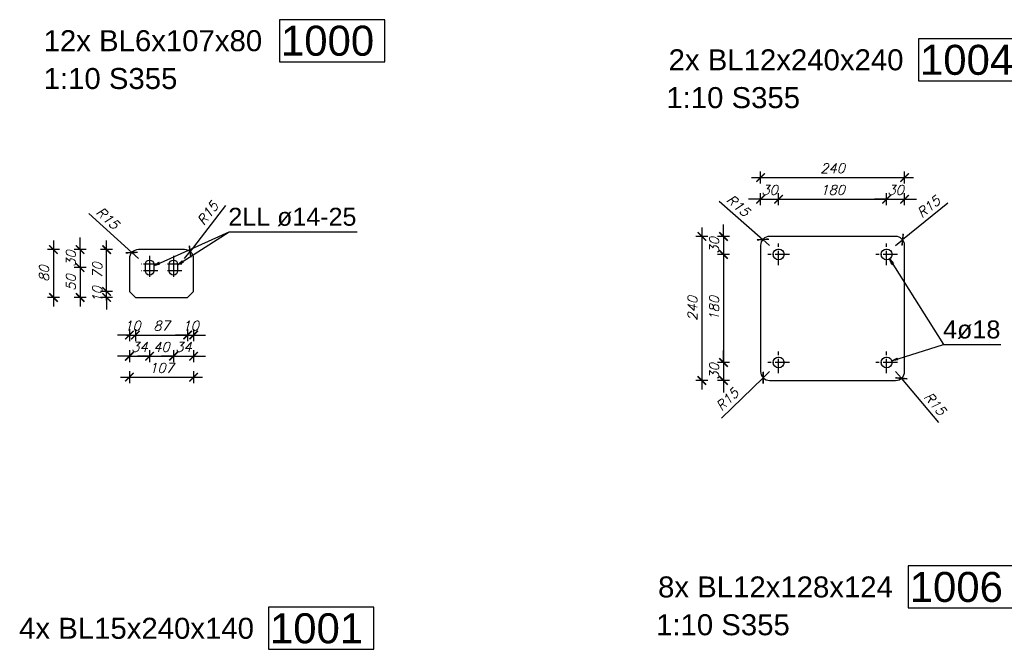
# Model space of a CAD drawing. Header units: millimetres. Extents: x 1814 to 94182, y 11562 to 49454.
# Tile 396 of 656: x 19562 to 19972, y 28459 to 28722. Entities that reach past the tile are written whole.
import ezdxf

# ---------------------------------------------------------------- set-up
doc = ezdxf.new("R2010")
doc.units = ezdxf.units.MM
doc.linetypes.add('ACAD_ISO04W100', pattern=[30, 24, -3, 0, -3])
doc.layers.add('wymiar', color=135, linetype='Continuous', lineweight=9)
doc.styles.add('ARIAL', font='arial.ttf')
doc.styles.add('WYMIARY', font='simplex.shx', dxfattribs={"oblique": 15})
doc.dimstyles.new('1--10', dxfattribs={"dimscale": 25, "dimtxt": 0.16, "dimasz": 0.2, "dimexe": 0.1, "dimexo": 0.1, "dimgap": 0.075, "dimtad": 1, "dimdec": 0, "dimlfac": 4, "dimrnd": 0.01, "dimzin": 9, "dimtxsty": 'WYMIARY', "dimblk": 'ARCHTICK', "dimcen": 0.2, "dimdle": 0.15, "dimadec": 1, "dimazin": 1, "dimtfac": 1, "dimtdec": 0, "dimtix": 1, "dimtmove": 2, "dimatfit": 3, "dimldrblk": 'ARCHTICK', "dimfxl": 0, "dimarcsym": 0})

# ---------------------------------------------------------------- blocks, each defined once
blk = doc.blocks.new('_ARCHTICK')
at = {"color": 0, "linetype": 'ByBlock', "lineweight": -2}
blk.add_solid([(0.398, 0.309), (0.309, 0.398), (-0.309, -0.398), (-0.398, -0.309)], dxfattribs=at)
blk = doc.blocks.new('*D937')
at = {"layer": 'Defpoints', "color": 0}
for p in [(19608.78, 28624.58), (19611.54, 28622.06)]:
    blk.add_point(p, dxfattribs=at)
at = {"layer": 'wymiar', "color": 0, "lineweight": -2}
for p in [(19590.91, 28640.84), (19611.54, 28622.06)]:
    blk.add_line(p, (19608.78, 28624.58), dxfattribs=at)
at = {"layer": 'wymiar', "color": 0, "lineweight": -2, "xscale": 5, "yscale": 5, "zscale": 5, "rotation": 317.6909857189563}
blk.add_blockref('_ARCHTICK', (19608.78, 28624.58), dxfattribs=at)
at = {"layer": 'wymiar', "color": 0, "insert": (19598.76, 28638.94), "char_height": 4, "attachment_point": 5, "rotation": 317.691, "style": 'WYMIARY'}
blk.add_mtext('R15', dxfattribs=at)
blk = doc.blocks.new('*D938')
at = {"layer": 'Defpoints', "color": 0}
for p in [(19630.82, 28622.06), (19633.09, 28625.03)]:
    blk.add_point(p, dxfattribs=at)
at = {"layer": 'wymiar', "color": 0, "lineweight": -2}
for p in [(19647.81, 28644.18), (19630.82, 28622.06)]:
    blk.add_line(p, (19633.09, 28625.03), dxfattribs=at)
at = {"layer": 'wymiar', "color": 0, "lineweight": -2, "xscale": 5, "yscale": 5, "zscale": 5, "rotation": 232.4561404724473}
blk.add_blockref('_ARCHTICK', (19633.09, 28625.03), dxfattribs=at)
at = {"layer": 'wymiar', "color": 0, "insert": (19640.43, 28640.93), "char_height": 4, "attachment_point": 5, "rotation": 52.4561, "style": 'WYMIARY'}
blk.add_mtext('R15', dxfattribs=at)
blk = doc.blocks.new('*D939')
at = {"layer": 'Defpoints', "color": 0}
for p in [(19607.8, 28615.22), (19610.29, 28605.88), (19610.29, 28590.22)]:
    blk.add_point(p, dxfattribs=at)
at = {"layer": 'wymiar', "color": 0, "lineweight": -2}
for p, q in [((19607.8, 28590.22), (19602.8, 28590.22)), ((19607.8, 28592.72), (19607.8, 28587.72)), ((19607.8, 28590.22), (19610.29, 28590.22)), ((19610.29, 28592.72), (19610.29, 28587.72)), ((19610.29, 28590.22), (19615.29, 28590.22))]:
    blk.add_line(p, q, dxfattribs=at)
at = {"layer": 'wymiar', "color": 0, "lineweight": -2, "xscale": 5, "yscale": 5, "zscale": 5}
blk.add_blockref('_ARCHTICK', (19607.8, 28590.22), dxfattribs=at)
at = {"layer": 'wymiar', "color": 0, "lineweight": -2, "xscale": 5, "yscale": 5, "zscale": 5, "rotation": 180}
blk.add_blockref('_ARCHTICK', (19610.29, 28590.22), dxfattribs=at)
at = {"layer": 'wymiar', "color": 0, "insert": (19609.05, 28594.09), "char_height": 4, "attachment_point": 5, "style": 'WYMIARY'}
blk.add_mtext('10', dxfattribs=at)
blk = doc.blocks.new('*D940')
at = {"layer": 'Defpoints', "color": 0}
for p in [(19610.29, 28605.88), (19632.06, 28605.88), (19632.06, 28590.22)]:
    blk.add_point(p, dxfattribs=at)
at = {"layer": 'wymiar', "color": 0, "lineweight": -2}
for p, q in [((19606.54, 28590.22), (19635.81, 28590.22)), ((19610.29, 28592.72), (19610.29, 28587.72)), ((19632.06, 28592.72), (19632.06, 28587.72))]:
    blk.add_line(p, q, dxfattribs=at)
at = {"layer": 'wymiar', "color": 0, "lineweight": -2, "xscale": 5, "yscale": 5, "zscale": 5, "rotation": 180}
blk.add_blockref('_ARCHTICK', (19610.29, 28590.22), dxfattribs=at)
at = {"layer": 'wymiar', "color": 0, "lineweight": -2, "xscale": 5, "yscale": 5, "zscale": 5}
blk.add_blockref('_ARCHTICK', (19632.06, 28590.22), dxfattribs=at)
at = {"layer": 'wymiar', "color": 0, "insert": (19621.18, 28594.09), "char_height": 4, "attachment_point": 5, "style": 'WYMIARY'}
blk.add_mtext('87', dxfattribs=at)
blk = doc.blocks.new('*D941')
at = {"layer": 'Defpoints', "color": 0}
for p in [(19632.06, 28605.88), (19634.55, 28608.37), (19634.55, 28590.22)]:
    blk.add_point(p, dxfattribs=at)
at = {"layer": 'wymiar', "color": 0, "lineweight": -2}
for p, q in [((19632.06, 28590.22), (19627.06, 28590.22)), ((19632.06, 28592.72), (19632.06, 28587.72)), ((19632.06, 28590.22), (19634.55, 28590.22)), ((19634.55, 28592.72), (19634.55, 28587.72)), ((19634.55, 28590.22), (19639.55, 28590.22))]:
    blk.add_line(p, q, dxfattribs=at)
at = {"layer": 'wymiar', "color": 0, "lineweight": -2, "xscale": 5, "yscale": 5, "zscale": 5}
blk.add_blockref('_ARCHTICK', (19632.06, 28590.22), dxfattribs=at)
at = {"layer": 'wymiar', "color": 0, "lineweight": -2, "xscale": 5, "yscale": 5, "zscale": 5, "rotation": 180}
blk.add_blockref('_ARCHTICK', (19634.55, 28590.22), dxfattribs=at)
at = {"layer": 'wymiar', "color": 0, "insert": (19633.31, 28594.09), "char_height": 4, "attachment_point": 5, "style": 'WYMIARY'}
blk.add_mtext('10', dxfattribs=at)
blk = doc.blocks.new('*D942')
at = {"layer": 'Defpoints', "color": 0}
for p in [(19616.2, 28616.96), (19607.8, 28608.37), (19616.2, 28581.39)]:
    blk.add_point(p, dxfattribs=at)
at = {"layer": 'wymiar', "color": 0, "lineweight": -2}
for p, q in [((19607.8, 28581.39), (19602.8, 28581.39)), ((19607.8, 28583.89), (19607.8, 28578.89)), ((19607.8, 28581.39), (19616.2, 28581.39)), ((19616.2, 28583.89), (19616.2, 28578.89)), ((19616.2, 28581.39), (19621.2, 28581.39))]:
    blk.add_line(p, q, dxfattribs=at)
at = {"layer": 'wymiar', "color": 0, "lineweight": -2, "xscale": 5, "yscale": 5, "zscale": 5}
blk.add_blockref('_ARCHTICK', (19607.8, 28581.39), dxfattribs=at)
at = {"layer": 'wymiar', "color": 0, "lineweight": -2, "xscale": 5, "yscale": 5, "zscale": 5, "rotation": 180}
blk.add_blockref('_ARCHTICK', (19616.2, 28581.39), dxfattribs=at)
at = {"layer": 'wymiar', "color": 0, "insert": (19612, 28585.26), "char_height": 4, "attachment_point": 5, "style": 'WYMIARY'}
blk.add_mtext('34', dxfattribs=at)
blk = doc.blocks.new('*D943')
at = {"layer": 'Defpoints', "color": 0}
for p in [(19616.2, 28616.96), (19626.16, 28616.96), (19626.16, 28581.39)]:
    blk.add_point(p, dxfattribs=at)
at = {"layer": 'wymiar', "color": 0, "lineweight": -2}
for p, q in [((19616.2, 28581.39), (19611.2, 28581.39)), ((19616.2, 28583.89), (19616.2, 28578.89)), ((19616.2, 28581.39), (19626.16, 28581.39)), ((19626.16, 28583.89), (19626.16, 28578.89)), ((19626.16, 28581.39), (19631.16, 28581.39))]:
    blk.add_line(p, q, dxfattribs=at)
at = {"layer": 'wymiar', "color": 0, "lineweight": -2, "xscale": 5, "yscale": 5, "zscale": 5}
blk.add_blockref('_ARCHTICK', (19616.2, 28581.39), dxfattribs=at)
at = {"layer": 'wymiar', "color": 0, "lineweight": -2, "xscale": 5, "yscale": 5, "zscale": 5, "rotation": 180}
blk.add_blockref('_ARCHTICK', (19626.16, 28581.39), dxfattribs=at)
at = {"layer": 'wymiar', "color": 0, "insert": (19621.18, 28585.26), "char_height": 4, "attachment_point": 5, "style": 'WYMIARY'}
blk.add_mtext('40', dxfattribs=at)
blk = doc.blocks.new('*D936')
at = {"layer": 'Defpoints', "color": 0}
for p in [(19626.16, 28616.96), (19634.55, 28613.47), (19634.55, 28581.39)]:
    blk.add_point(p, dxfattribs=at)
at = {"layer": 'wymiar', "color": 0, "lineweight": -2}
for p, q in [((19626.16, 28581.39), (19621.16, 28581.39)), ((19626.16, 28583.89), (19626.16, 28578.89)), ((19626.16, 28581.39), (19634.55, 28581.39)), ((19634.55, 28583.89), (19634.55, 28578.89)), ((19634.55, 28581.39), (19639.55, 28581.39))]:
    blk.add_line(p, q, dxfattribs=at)
at = {"layer": 'wymiar', "color": 0, "lineweight": -2, "xscale": 5, "yscale": 5, "zscale": 5}
blk.add_blockref('_ARCHTICK', (19626.16, 28581.39), dxfattribs=at)
at = {"layer": 'wymiar', "color": 0, "lineweight": -2, "xscale": 5, "yscale": 5, "zscale": 5, "rotation": 180}
blk.add_blockref('_ARCHTICK', (19634.55, 28581.39), dxfattribs=at)
at = {"layer": 'wymiar', "color": 0, "insert": (19630.36, 28585.26), "char_height": 4, "attachment_point": 5, "style": 'WYMIARY'}
blk.add_mtext('34', dxfattribs=at)
blk = doc.blocks.new('*D949')
at = {"layer": 'Defpoints', "color": 0}
for p in [(19607.8, 28615.22), (19634.55, 28615.22), (19634.55, 28572.67)]:
    blk.add_point(p, dxfattribs=at)
at = {"layer": 'wymiar', "color": 0, "lineweight": -2}
for p, q in [((19604.05, 28572.67), (19638.3, 28572.67)), ((19607.8, 28575.17), (19607.8, 28570.17)), ((19634.55, 28575.17), (19634.55, 28570.17))]:
    blk.add_line(p, q, dxfattribs=at)
at = {"layer": 'wymiar', "color": 0, "lineweight": -2, "xscale": 5, "yscale": 5, "zscale": 5, "rotation": 180}
blk.add_blockref('_ARCHTICK', (19607.8, 28572.67), dxfattribs=at)
at = {"layer": 'wymiar', "color": 0, "lineweight": -2, "xscale": 5, "yscale": 5, "zscale": 5}
blk.add_blockref('_ARCHTICK', (19634.55, 28572.67), dxfattribs=at)
at = {"layer": 'wymiar', "color": 0, "insert": (19621.18, 28576.55), "char_height": 4, "attachment_point": 5, "style": 'WYMIARY'}
blk.add_mtext('107', dxfattribs=at)
blk = doc.blocks.new('*D944')
at = {"layer": 'Defpoints', "color": 0}
for p in [(19621.18, 28625.8), (19576.15, 28605.88), (19621.18, 28605.88)]:
    blk.add_point(p, dxfattribs=at)
at = {"layer": 'wymiar', "color": 0, "lineweight": -2}
for p, q in [((19576.15, 28629.55), (19576.15, 28602.13)), ((19578.65, 28625.8), (19573.65, 28625.8)), ((19578.65, 28605.88), (19573.65, 28605.88))]:
    blk.add_line(p, q, dxfattribs=at)
at = {"layer": 'wymiar', "color": 0, "lineweight": -2, "xscale": 5, "yscale": 5, "zscale": 5}
for p, rotation in [((19576.15, 28625.8), 90), ((19576.15, 28605.88), 270)]:
    blk.add_blockref('_ARCHTICK', p, dxfattribs=dict(at, rotation=rotation))
at = {"layer": 'wymiar', "color": 0, "insert": (19572.27, 28615.84), "char_height": 4, "attachment_point": 5, "rotation": 90, "style": 'WYMIARY'}
blk.add_mtext('80', dxfattribs=at)
blk = doc.blocks.new('*D945')
at = {"layer": 'Defpoints', "color": 0}
for p in [(19598.33, 28608.37), (19607.8, 28608.37), (19610.29, 28605.88)]:
    blk.add_point(p, dxfattribs=at)
at = {"layer": 'wymiar', "color": 0, "lineweight": -2}
for p, q in [((19598.33, 28608.37), (19598.33, 28613.37)), ((19600.83, 28608.37), (19595.83, 28608.37)), ((19600.83, 28605.88), (19595.83, 28605.88)), ((19598.33, 28605.88), (19598.33, 28608.37)), ((19598.33, 28605.88), (19598.33, 28600.88))]:
    blk.add_line(p, q, dxfattribs=at)
at = {"layer": 'wymiar', "color": 0, "lineweight": -2, "xscale": 5, "yscale": 5, "zscale": 5}
for p, rotation in [((19598.33, 28608.37), 270), ((19598.33, 28605.88), 90)]:
    blk.add_blockref('_ARCHTICK', p, dxfattribs=dict(at, rotation=rotation))
at = {"layer": 'wymiar', "color": 0, "insert": (19594.45, 28607.12), "char_height": 4, "attachment_point": 5, "rotation": 90, "style": 'WYMIARY'}
blk.add_mtext('10', dxfattribs=at)
blk = doc.blocks.new('*D946')
at = {"layer": 'Defpoints', "color": 0}
for p in [(19598.33, 28625.8), (19621.18, 28625.8), (19607.8, 28608.37)]:
    blk.add_point(p, dxfattribs=at)
at = {"layer": 'wymiar', "color": 0, "lineweight": -2}
for p, q in [((19598.33, 28604.62), (19598.33, 28629.55)), ((19600.83, 28625.8), (19595.83, 28625.8)), ((19600.83, 28608.37), (19595.83, 28608.37))]:
    blk.add_line(p, q, dxfattribs=at)
at = {"layer": 'wymiar', "color": 0, "lineweight": -2, "xscale": 5, "yscale": 5, "zscale": 5}
for p, rotation in [((19598.33, 28625.8), 90), ((19598.33, 28608.37), 270)]:
    blk.add_blockref('_ARCHTICK', p, dxfattribs=dict(at, rotation=rotation))
at = {"layer": 'wymiar', "color": 0, "insert": (19594.45, 28617.08), "char_height": 4, "attachment_point": 5, "rotation": 90, "style": 'WYMIARY'}
blk.add_mtext('70', dxfattribs=at)
blk = doc.blocks.new('*D947')
at = {"layer": 'Defpoints', "color": 0}
for p in [(19621.18, 28625.8), (19587.28, 28618.33), (19614.45, 28618.33)]:
    blk.add_point(p, dxfattribs=at)
at = {"layer": 'wymiar', "color": 0, "lineweight": -2}
for p, q in [((19587.28, 28625.8), (19587.28, 28630.8)), ((19589.78, 28625.8), (19584.78, 28625.8)), ((19587.28, 28625.8), (19587.28, 28618.33)), ((19589.78, 28618.33), (19584.78, 28618.33)), ((19587.28, 28618.33), (19587.28, 28613.33))]:
    blk.add_line(p, q, dxfattribs=at)
at = {"layer": 'wymiar', "color": 0, "lineweight": -2, "xscale": 5, "yscale": 5, "zscale": 5}
for p, rotation in [((19587.28, 28625.8), 270), ((19587.28, 28618.33), 90)]:
    blk.add_blockref('_ARCHTICK', p, dxfattribs=dict(at, rotation=rotation))
at = {"layer": 'wymiar', "color": 0, "insert": (19583.4, 28622.06), "char_height": 4, "attachment_point": 5, "rotation": 90, "style": 'WYMIARY'}
blk.add_mtext('30', dxfattribs=at)
blk = doc.blocks.new('*D948')
at = {"layer": 'Defpoints', "color": 0}
for p in [(19614.45, 28618.33), (19587.28, 28605.88), (19621.18, 28605.88)]:
    blk.add_point(p, dxfattribs=at)
at = {"layer": 'wymiar', "color": 0, "lineweight": -2}
for p, q in [((19587.28, 28622.08), (19587.28, 28602.13)), ((19589.78, 28618.33), (19584.78, 28618.33)), ((19589.78, 28605.88), (19584.78, 28605.88))]:
    blk.add_line(p, q, dxfattribs=at)
at = {"layer": 'wymiar', "color": 0, "lineweight": -2, "xscale": 5, "yscale": 5, "zscale": 5}
for p, rotation in [((19587.28, 28618.33), 90), ((19587.28, 28605.88), 270)]:
    blk.add_blockref('_ARCHTICK', p, dxfattribs=dict(at, rotation=rotation))
at = {"layer": 'wymiar', "color": 0, "insert": (19583.4, 28612.1), "char_height": 4, "attachment_point": 5, "rotation": 90, "style": 'WYMIARY'}
blk.add_mtext('50', dxfattribs=at)
blk = doc.blocks.new('*D992')
at = {"layer": 'Defpoints', "color": 0}
for p in [(19871.77, 28630.03), (19874.59, 28627.56)]:
    blk.add_point(p, dxfattribs=at)
at = {"layer": 'wymiar', "color": 0, "lineweight": -2}
for p in [(19853.62, 28645.97), (19874.59, 28627.56)]:
    blk.add_line(p, (19871.77, 28630.03), dxfattribs=at)
at = {"layer": 'wymiar', "color": 0, "lineweight": -2, "xscale": 5, "yscale": 5, "zscale": 5, "rotation": 318.7244135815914}
blk.add_blockref('_ARCHTICK', (19871.77, 28630.03), dxfattribs=at)
at = {"layer": 'wymiar', "color": 0, "insert": (19861.49, 28644.21), "char_height": 4, "attachment_point": 5, "rotation": 318.7244, "style": 'WYMIARY'}
blk.add_mtext('R15', dxfattribs=at)
blk = doc.blocks.new('*D993')
at = {"layer": 'Defpoints', "color": 0}
for p in [(19927.09, 28627.56), (19930.01, 28629.92)]:
    blk.add_point(p, dxfattribs=at)
at = {"layer": 'wymiar', "color": 0, "lineweight": -2}
for p in [(19948.79, 28645.1), (19927.09, 28627.56)]:
    blk.add_line(p, (19930.01, 28629.92), dxfattribs=at)
at = {"layer": 'wymiar', "color": 0, "lineweight": -2, "xscale": 5, "yscale": 5, "zscale": 5, "rotation": 218.9591437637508}
blk.add_blockref('_ARCHTICK', (19930.01, 28629.92), dxfattribs=at)
at = {"layer": 'wymiar', "color": 0, "insert": (19940.85, 28643.67), "char_height": 4, "attachment_point": 5, "rotation": 38.9591, "style": 'WYMIARY'}
blk.add_mtext('R15', dxfattribs=at)
blk = doc.blocks.new('*D994')
at = {"layer": 'Defpoints', "color": 0}
for p in [(19927.09, 28575.06), (19929.52, 28572.2)]:
    blk.add_point(p, dxfattribs=at)
at = {"layer": 'wymiar', "color": 0, "lineweight": -2}
for p in [(19927.09, 28575.06), (19945.13, 28553.76)]:
    blk.add_line(p, (19929.52, 28572.2), dxfattribs=at)
at = {"layer": 'wymiar', "color": 0, "lineweight": -2, "xscale": 5, "yscale": 5, "zscale": 5, "rotation": 130.2638183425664}
blk.add_blockref('_ARCHTICK', (19929.52, 28572.2), dxfattribs=at)
at = {"layer": 'wymiar', "color": 0, "insert": (19943.51, 28561.67), "char_height": 4, "attachment_point": 5, "rotation": 310.2638, "style": 'WYMIARY'}
blk.add_mtext('R15', dxfattribs=at)
blk = doc.blocks.new('*D995')
at = {"layer": 'Defpoints', "color": 0}
for p in [(19874.59, 28575.06), (19871.9, 28572.45)]:
    blk.add_point(p, dxfattribs=at)
at = {"layer": 'wymiar', "color": 0, "lineweight": -2}
for p in [(19874.59, 28575.06), (19854.55, 28555.63)]:
    blk.add_line(p, (19871.9, 28572.45), dxfattribs=at)
at = {"layer": 'wymiar', "color": 0, "lineweight": -2, "xscale": 5, "yscale": 5, "zscale": 5, "rotation": 44.11364705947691}
blk.add_blockref('_ARCHTICK', (19871.9, 28572.45), dxfattribs=at)
at = {"layer": 'wymiar', "color": 0, "insert": (19856.94, 28563.34), "char_height": 4, "attachment_point": 5, "rotation": 44.1136, "style": 'WYMIARY'}
blk.add_mtext('R15', dxfattribs=at)
blk = doc.blocks.new('*D989')
at = {"layer": 'Defpoints', "color": 0}
for p in [(19878.34, 28646.79), (19878.34, 28623.81), (19870.84, 28601.31)]:
    blk.add_point(p, dxfattribs=at)
at = {"layer": 'wymiar', "color": 0, "lineweight": -2}
for p, q in [((19870.84, 28646.79), (19865.84, 28646.79)), ((19870.84, 28644.29), (19870.84, 28649.29)), ((19870.84, 28646.79), (19878.34, 28646.79)), ((19878.34, 28644.29), (19878.34, 28649.29)), ((19878.34, 28646.79), (19883.34, 28646.79))]:
    blk.add_line(p, q, dxfattribs=at)
at = {"layer": 'wymiar', "color": 0, "lineweight": -2, "xscale": 5, "yscale": 5, "zscale": 5}
blk.add_blockref('_ARCHTICK', (19870.84, 28646.79), dxfattribs=at)
at = {"layer": 'wymiar', "color": 0, "lineweight": -2, "xscale": 5, "yscale": 5, "zscale": 5, "rotation": 180}
blk.add_blockref('_ARCHTICK', (19878.34, 28646.79), dxfattribs=at)
at = {"layer": 'wymiar', "color": 0, "insert": (19874.59, 28650.66), "char_height": 4, "attachment_point": 5, "style": 'WYMIARY'}
blk.add_mtext('30', dxfattribs=at)
blk = doc.blocks.new('*D990')
at = {"layer": 'Defpoints', "color": 0}
for p in [(19923.34, 28646.79), (19878.34, 28623.81), (19923.34, 28623.81)]:
    blk.add_point(p, dxfattribs=at)
at = {"layer": 'wymiar', "color": 0, "lineweight": -2}
for p, q in [((19874.59, 28646.79), (19927.09, 28646.79)), ((19878.34, 28644.29), (19878.34, 28649.29)), ((19923.34, 28644.29), (19923.34, 28649.29))]:
    blk.add_line(p, q, dxfattribs=at)
at = {"layer": 'wymiar', "color": 0, "lineweight": -2, "xscale": 5, "yscale": 5, "zscale": 5, "rotation": 180}
blk.add_blockref('_ARCHTICK', (19878.34, 28646.79), dxfattribs=at)
at = {"layer": 'wymiar', "color": 0, "lineweight": -2, "xscale": 5, "yscale": 5, "zscale": 5}
blk.add_blockref('_ARCHTICK', (19923.34, 28646.79), dxfattribs=at)
at = {"layer": 'wymiar', "color": 0, "insert": (19900.84, 28650.66), "char_height": 4, "attachment_point": 5, "style": 'WYMIARY'}
blk.add_mtext('180', dxfattribs=at)
blk = doc.blocks.new('*D991')
at = {"layer": 'Defpoints', "color": 0}
for p in [(19930.84, 28646.79), (19930.84, 28627.56), (19923.34, 28623.81)]:
    blk.add_point(p, dxfattribs=at)
at = {"layer": 'wymiar', "color": 0, "lineweight": -2}
for p, q in [((19923.34, 28646.79), (19918.34, 28646.79)), ((19923.34, 28644.29), (19923.34, 28649.29)), ((19923.34, 28646.79), (19930.84, 28646.79)), ((19930.84, 28644.29), (19930.84, 28649.29)), ((19930.84, 28646.79), (19935.84, 28646.79))]:
    blk.add_line(p, q, dxfattribs=at)
at = {"layer": 'wymiar', "color": 0, "lineweight": -2, "xscale": 5, "yscale": 5, "zscale": 5}
blk.add_blockref('_ARCHTICK', (19923.34, 28646.79), dxfattribs=at)
at = {"layer": 'wymiar', "color": 0, "lineweight": -2, "xscale": 5, "yscale": 5, "zscale": 5, "rotation": 180}
blk.add_blockref('_ARCHTICK', (19930.84, 28646.79), dxfattribs=at)
at = {"layer": 'wymiar', "color": 0, "insert": (19927.09, 28650.66), "char_height": 4, "attachment_point": 5, "style": 'WYMIARY'}
blk.add_mtext('30', dxfattribs=at)
blk = doc.blocks.new('*D988')
at = {"layer": 'Defpoints', "color": 0}
for p in [(19930.84, 28655.81), (19870.84, 28611.78), (19930.84, 28611.78)]:
    blk.add_point(p, dxfattribs=at)
at = {"layer": 'wymiar', "color": 0, "lineweight": -2}
for p, q in [((19867.09, 28655.81), (19934.59, 28655.81)), ((19870.84, 28653.31), (19870.84, 28658.31)), ((19930.84, 28653.31), (19930.84, 28658.31))]:
    blk.add_line(p, q, dxfattribs=at)
at = {"layer": 'wymiar', "color": 0, "lineweight": -2, "xscale": 5, "yscale": 5, "zscale": 5, "rotation": 180}
blk.add_blockref('_ARCHTICK', (19870.84, 28655.81), dxfattribs=at)
at = {"layer": 'wymiar', "color": 0, "lineweight": -2, "xscale": 5, "yscale": 5, "zscale": 5}
blk.add_blockref('_ARCHTICK', (19930.84, 28655.81), dxfattribs=at)
at = {"layer": 'wymiar', "color": 0, "insert": (19900.84, 28659.69), "char_height": 4, "attachment_point": 5, "style": 'WYMIARY'}
blk.add_mtext('240', dxfattribs=at)
blk = doc.blocks.new('*D984')
at = {"layer": 'Defpoints', "color": 0}
for p in [(19900.84, 28631.31), (19855.36, 28623.81), (19878.34, 28623.81)]:
    blk.add_point(p, dxfattribs=at)
at = {"layer": 'wymiar', "color": 0, "lineweight": -2}
for p, q in [((19855.36, 28631.31), (19855.36, 28636.31)), ((19857.86, 28631.31), (19852.86, 28631.31)), ((19855.36, 28631.31), (19855.36, 28623.81)), ((19857.86, 28623.81), (19852.86, 28623.81)), ((19855.36, 28623.81), (19855.36, 28618.81))]:
    blk.add_line(p, q, dxfattribs=at)
at = {"layer": 'wymiar', "color": 0, "lineweight": -2, "xscale": 5, "yscale": 5, "zscale": 5}
for p, rotation in [((19855.36, 28631.31), 270), ((19855.36, 28623.81), 90)]:
    blk.add_blockref('_ARCHTICK', p, dxfattribs=dict(at, rotation=rotation))
at = {"layer": 'wymiar', "color": 0, "insert": (19851.49, 28627.56), "char_height": 4, "attachment_point": 5, "rotation": 90, "style": 'WYMIARY'}
blk.add_mtext('30', dxfattribs=at)
blk = doc.blocks.new('*D985')
at = {"layer": 'Defpoints', "color": 0}
for p in [(19878.34, 28623.81), (19855.36, 28578.81), (19878.34, 28578.81)]:
    blk.add_point(p, dxfattribs=at)
at = {"layer": 'wymiar', "color": 0, "lineweight": -2}
for p, q in [((19855.36, 28627.56), (19855.36, 28575.06)), ((19857.86, 28623.81), (19852.86, 28623.81)), ((19857.86, 28578.81), (19852.86, 28578.81))]:
    blk.add_line(p, q, dxfattribs=at)
at = {"layer": 'wymiar', "color": 0, "lineweight": -2, "xscale": 5, "yscale": 5, "zscale": 5}
for p, rotation in [((19855.36, 28623.81), 90), ((19855.36, 28578.81), 270)]:
    blk.add_blockref('_ARCHTICK', p, dxfattribs=dict(at, rotation=rotation))
at = {"layer": 'wymiar', "color": 0, "insert": (19851.49, 28601.31), "char_height": 4, "attachment_point": 5, "rotation": 90, "style": 'WYMIARY'}
blk.add_mtext('180', dxfattribs=at)
blk = doc.blocks.new('*D986')
at = {"layer": 'Defpoints', "color": 0}
for p in [(19878.34, 28578.81), (19855.36, 28571.31), (19874.59, 28571.31)]:
    blk.add_point(p, dxfattribs=at)
at = {"layer": 'wymiar', "color": 0, "lineweight": -2}
for p, q in [((19855.36, 28578.81), (19855.36, 28583.81)), ((19857.86, 28578.81), (19852.86, 28578.81)), ((19855.36, 28578.81), (19855.36, 28571.31)), ((19857.86, 28571.31), (19852.86, 28571.31)), ((19855.36, 28571.31), (19855.36, 28566.31))]:
    blk.add_line(p, q, dxfattribs=at)
at = {"layer": 'wymiar', "color": 0, "lineweight": -2, "xscale": 5, "yscale": 5, "zscale": 5}
for p, rotation in [((19855.36, 28578.81), 270), ((19855.36, 28571.31), 90)]:
    blk.add_blockref('_ARCHTICK', p, dxfattribs=dict(at, rotation=rotation))
at = {"layer": 'wymiar', "color": 0, "insert": (19851.49, 28575.06), "char_height": 4, "attachment_point": 5, "rotation": 90, "style": 'WYMIARY'}
blk.add_mtext('30', dxfattribs=at)
blk = doc.blocks.new('*D987')
at = {"layer": 'Defpoints', "color": 0}
for p in [(19890.36, 28631.31), (19846.34, 28571.31), (19890.36, 28571.31)]:
    blk.add_point(p, dxfattribs=at)
at = {"layer": 'wymiar', "color": 0, "lineweight": -2}
for p, q in [((19846.34, 28635.06), (19846.34, 28567.56)), ((19848.84, 28631.31), (19843.84, 28631.31)), ((19848.84, 28571.31), (19843.84, 28571.31))]:
    blk.add_line(p, q, dxfattribs=at)
at = {"layer": 'wymiar', "color": 0, "lineweight": -2, "xscale": 5, "yscale": 5, "zscale": 5}
for p, rotation in [((19846.34, 28631.31), 90), ((19846.34, 28571.31), 270)]:
    blk.add_blockref('_ARCHTICK', p, dxfattribs=dict(at, rotation=rotation))
at = {"layer": 'wymiar', "color": 0, "insert": (19842.46, 28601.31), "char_height": 4, "attachment_point": 5, "rotation": 90, "style": 'WYMIARY'}
blk.add_mtext('240', dxfattribs=at)

msp = doc.modelspace()

# ---------------------------------------------------------------- linework, layer by layer
at = {"color": 4}
for p, q in [((19714.213, 28721.586), (19670.366, 28721.586)), ((19670.366, 28721.586), (19670.366, 28704.086)), ((19714.213, 28704.086), (19714.213, 28721.586)), ((19980.487, 28713.625, 9495.517), (19936.639, 28713.625, 9495.517)), ((19936.639, 28713.625, 9495.517), (19936.639, 28696.125, 9495.517)), ((19670.366, 28704.086), (19714.213, 28704.086)), ((19936.639, 28696.125, 9495.517), (19980.487, 28696.125, 9495.517)), ((19976.208, 28494.043, 9495.517), (19932.361, 28494.043, 9495.517)), ((19932.361, 28494.043, 9495.517), (19932.361, 28476.543, 9495.517)), ((19709.621, 28476.818), (19665.774, 28476.818)), ((19665.774, 28476.818), (19665.774, 28459.318)), ((19709.621, 28459.318), (19709.621, 28476.818)), ((19932.361, 28476.543, 9495.517), (19976.208, 28476.543, 9495.517)), ((19665.774, 28459.318), (19709.621, 28459.318))]:
    msp.add_line(p, q, dxfattribs=at)
at = {"color": 7}
for p, q in [((19627.903, 28619.453), (19649.337, 28633.273)), ((19924.541, 28621.905, 9495.517), (19946.992, 28586.308, 9495.517)), ((19925.486, 28579.489, 9495.517), (19946.992, 28586.308, 9495.517)), ((19946.992, 28586.308, 9495.517), (19970.873, 28586.308, 9495.517))]:
    msp.add_line(p, q, dxfattribs=at)
at = {"color": 145, "linetype": 'Continuous', "ltscale": 0.25}
for p, q in [((19927.094, 28631.308, 9495.517), (19874.588, 28631.308, 9495.517)), ((19870.838, 28627.558, 9495.517), (19870.838, 28575.058, 9495.517)), ((19930.844, 28575.058, 9495.517), (19930.844, 28627.558, 9495.517)), ((19607.803, 28622.065), (19607.803, 28608.366)), ((19630.817, 28625.801), (19611.539, 28625.801)), ((19634.553, 28608.366), (19634.553, 28622.065)), ((19614.453, 28616.959), (19614.453, 28619.699)), ((19617.941, 28619.699), (19617.941, 28616.959)), ((19624.416, 28616.959), (19624.416, 28619.699)), ((19627.903, 28619.699), (19627.903, 28616.959)), ((19607.803, 28608.366), (19610.294, 28605.875)), ((19610.294, 28605.875), (19632.063, 28605.875)), ((19632.063, 28605.875), (19634.553, 28608.366)), ((19874.588, 28571.308, 9495.517), (19927.094, 28571.308, 9495.517))]:
    msp.add_line(p, q, dxfattribs=at)
at = {"color": 10, "linetype": 'ACAD_ISO04W100', "ltscale": 0.25}
for p, q in [((19878.341, 28619.308, 9495.517), (19878.341, 28628.308, 9495.517)), ((19878.341, 28619.308, 9495.517), (19878.341, 28628.308, 9495.517)), ((19923.341, 28619.308, 9495.517), (19923.341, 28628.308, 9495.517)), ((19923.341, 28619.308, 9495.517), (19923.341, 28628.308, 9495.517)), ((19616.197, 28623.186), (19616.197, 28616.212)), ((19616.197, 28623.186), (19616.197, 28616.212)), ((19626.16, 28623.186), (19626.16, 28616.212)), ((19626.16, 28623.186), (19626.16, 28616.212)), ((19882.841, 28623.808, 9495.517), (19873.841, 28623.808, 9495.517)), ((19882.841, 28623.808, 9495.517), (19873.841, 28623.808, 9495.517)), ((19878.341, 28623.808, 9495.517), (19878.341, 28623.808, 9495.517)), ((19927.841, 28623.808, 9495.517), (19918.841, 28623.808, 9495.517)), ((19927.841, 28623.808, 9495.517), (19918.841, 28623.808, 9495.517)), ((19923.341, 28623.808, 9495.517), (19923.341, 28623.808, 9495.517)), ((19619.684, 28619.699), (19612.71, 28619.699)), ((19619.684, 28619.699), (19612.71, 28619.699)), ((19616.197, 28620.446), (19616.197, 28613.472)), ((19616.197, 28620.446), (19616.197, 28613.472)), ((19616.197, 28619.699), (19616.197, 28619.699)), ((19629.647, 28619.699), (19622.673, 28619.699)), ((19629.647, 28619.699), (19622.673, 28619.699)), ((19626.16, 28620.446), (19626.16, 28613.472)), ((19626.16, 28620.446), (19626.16, 28613.472)), ((19626.16, 28619.699), (19626.16, 28619.699)), ((19619.684, 28616.959), (19612.71, 28616.959)), ((19619.684, 28616.959), (19612.71, 28616.959)), ((19616.197, 28616.959), (19616.197, 28616.959)), ((19629.647, 28616.959), (19622.673, 28616.959)), ((19629.647, 28616.959), (19622.673, 28616.959)), ((19626.16, 28616.959), (19626.16, 28616.959)), ((19878.341, 28574.308, 9495.517), (19878.341, 28583.308, 9495.517)), ((19878.341, 28574.308, 9495.517), (19878.341, 28583.308, 9495.517)), ((19923.341, 28574.308, 9495.517), (19923.341, 28583.308, 9495.517)), ((19923.341, 28574.308, 9495.517), (19923.341, 28583.308, 9495.517)), ((19882.841, 28578.808, 9495.517), (19873.841, 28578.808, 9495.517)), ((19882.841, 28578.808, 9495.517), (19873.841, 28578.808, 9495.517)), ((19878.341, 28578.808, 9495.517), (19878.341, 28578.808, 9495.517)), ((19927.841, 28578.808, 9495.517), (19918.841, 28578.808, 9495.517)), ((19927.841, 28578.808, 9495.517), (19918.841, 28578.808, 9495.517)), ((19923.341, 28578.808, 9495.517), (19923.341, 28578.808, 9495.517))]:
    msp.add_line(p, q, dxfattribs=at)
at = {"color": 0, "linetype": 'ByBlock', "lineweight": -2}
for p, q in [((19925.522, 28619.568, 0), (19924.541, 28621.905, 0)), ((19924.541, 28621.905, 0), (19926.227, 28620.013, 0)), ((19617.941, 28619.115), (19620.04, 28620.517)), ((19620.382, 28619.761), (19617.941, 28619.115)), ((19620.382, 28619.761), (19620.04, 28620.517)), ((19627.903, 28619.453), (19629.772, 28621.152)), ((19630.222, 28620.454), (19627.903, 28619.453)), ((19630.222, 28620.454), (19629.772, 28621.152)), ((19925.522, 28619.568, 0), (19926.227, 28620.013, 0)), ((19925.486, 28579.489, 0), (19927.743, 28580.642, 0)), ((19927.995, 28579.847, 0), (19925.486, 28579.489, 0)), ((19927.995, 28579.847, 0), (19927.743, 28580.642, 0))]:
    msp.add_line(p, q, dxfattribs=at)
at = {"color": 7}
msp.add_lwpolyline([(19617.941, 28619.115), (19649.337, 28633.273), (19702.727, 28633.273)], dxfattribs=at)
at = {"color": 145, "linetype": 'Continuous', "ltscale": 0.25}
for centre in [(19878.341, 28623.808, 9495.517), (19923.341, 28623.808, 9495.517), (19878.341, 28578.808, 9495.517), (19923.341, 28578.808, 9495.517)]:
    msp.add_circle(centre, 2.25, dxfattribs=at)
for centre, radius, start, end in [((19874.588, 28627.558, 9495.517), 3.75, 90, 180), ((19927.094, 28627.558, 9495.517), 3.75, 0, 90), ((19611.539, 28622.065), 3.736, 90, 180), ((19630.817, 28622.065), 3.736, 0, 90), ((19874.588, 28575.058, 9495.517), 3.75, 180, 270), ((19927.094, 28575.058, 9495.517), 3.75, 270, 0)]:
    msp.add_arc(centre, radius, start, end, dxfattribs=at)
at = {"color": 145, "linetype": 'Continuous', "ltscale": 0.25, "extrusion": (-1.28088e-12, -2.38576e-13, -1)}
msp.add_arc((-19616.197, 28619.699, 0), 1.744, 0, 180, dxfattribs=at)
at = {"color": 145, "linetype": 'Continuous', "ltscale": 0.25, "extrusion": (-2.47013e-13, 6.05594e-14, -1)}
msp.add_arc((-19626.16, 28619.699, 0), 1.744, 0, 180, dxfattribs=at)
at = {"color": 145, "linetype": 'Continuous', "ltscale": 0.25, "extrusion": (-1.28088e-12, 2.38576e-13, -1)}
msp.add_arc((-19616.197, 28616.959, 0), 1.744, 180, 0, dxfattribs=at)
at = {"color": 145, "linetype": 'Continuous', "ltscale": 0.25, "extrusion": (-2.4182e-13, -6.57585e-14, -1)}
msp.add_arc((-19626.16, 28616.959, 0), 1.744, 180, 0, dxfattribs=at)

# ---------------------------------------------------------------- texts
at = {"color": 30, "style": 'ARIAL'}
for s, p in [('12x BL6x107x80 ', (19572.07, 28708.461)), ('2x BL12x240x240 ', (19832.518, 28700.5, 9495.517)), ('1:10 S355', (19572.07, 28692.711)), ('1:10 S355', (19831.545, 28684.75, 9495.517)), ('8x BL12x128x124 ', (19828.102, 28480.918, 9495.517)), ('4x BL15x240x140 ', (19561.855, 28463.693)), ('1:10 S355', (19827.267, 28465.168, 9495.517))]:
    msp.add_text(s, height=8.75, dxfattribs=at).set_placement(p)
at = {"color": 4, "style": 'ARIAL'}
for s, p in [('1000', (19670.965, 28706.586)), ('1004', (19937.238, 28698.625, 9495.517)), ('1006', (19932.96, 28479.043, 9495.517)), ('1001', (19666.372, 28461.818))]:
    msp.add_text(s, height=12.5, dxfattribs=at).set_placement(p)
at = {"color": 7, "style": 'ARIAL'}
for s, height, p in [('2LL ø14-25', 7.4721, (19649.031, 28635.764)), ('4ø18', 7.5, (19946.859, 28588.808, 9495.517))]:
    msp.add_text(s, height=height, dxfattribs=at).set_placement(p)

# ---------------------------------------------------------------- dimensions: what is measured, and where the dimension line sits
at = {"layer": 'wymiar'}
for base, p1, p2, picture, middle in [((19930.844, 28655.814, 9495.517), (19870.838, 28611.785, 9495.517), (19930.844, 28611.785, 9495.517), '*D988', (19900.841, 28659.689, 9495.517)), ((19878.341, 28646.786, 9495.517), (19870.838, 28601.308, 9495.517), (19878.341, 28623.808, 9495.517), '*D989', (19874.589, 28650.661, 9495.517)), ((19923.341, 28646.786, 9495.517), (19878.341, 28623.808, 9495.517), (19923.341, 28623.808, 9495.517), '*D990', (19900.841, 28650.661, 9495.517)), ((19930.844, 28646.786, 9495.517), (19923.341, 28623.808, 9495.517), (19930.844, 28627.558, 9495.517), '*D991', (19927.092, 28650.661, 9495.517)), ((19616.197, 28581.386), (19607.803, 28608.366), (19616.197, 28616.959), '*D942', (19612, 28585.261)), ((19610.294, 28590.216), (19607.803, 28615.215), (19610.294, 28605.875), '*D939', (19609.049, 28594.091)), ((19634.553, 28572.67), (19607.803, 28615.215), (19634.553, 28615.215), '*D949', (19621.178, 28576.545)), ((19626.16, 28581.386), (19616.197, 28616.959), (19626.16, 28616.959), '*D943', (19621.178, 28585.261)), ((19634.553, 28581.386), (19626.16, 28616.959), (19634.553, 28613.472), '*D936', (19630.356, 28585.261)), ((19632.063, 28590.216), (19610.294, 28605.875), (19632.063, 28605.875), '*D940', (19621.178, 28594.091)), ((19634.553, 28590.216), (19632.063, 28605.875), (19634.553, 28608.366), '*D941', (19633.308, 28594.091))]:
    dim = msp.add_linear_dim(base=base, p1=p1, p2=p2, dimstyle='1--10', dxfattribs=at)
    dim.commit()
    dim.dimension.update_dxf_attribs({"geometry": picture, "text_midpoint": middle})
for center, mpoint, picture, middle in [((19874.588, 28627.558, 9495.517), (19871.769, 28630.032, 9495.517), '*D992', (19861.491, 28644.21, 9495.517)), ((19927.094, 28627.558, 9495.517), (19930.01, 28629.916, 9495.517), '*D993', (19940.853, 28643.667, 9495.517)), ((19611.539, 28622.065), (19608.776, 28624.58), '*D937', (19598.755, 28638.941)), ((19630.817, 28622.065), (19633.094, 28625.027), '*D938', (19640.428, 28640.929)), ((19874.588, 28575.058, 9495.517), (19871.895, 28572.448, 9495.517), '*D995', (19856.937, 28563.343, 9495.517)), ((19927.094, 28575.058, 9495.517), (19929.517, 28572.197, 9495.517), '*D994', (19943.512, 28561.67, 9495.517))]:
    dim = msp.add_radius_dim(center=center, mpoint=mpoint, dimstyle='1--10', dxfattribs=at)
    dim.commit()
    dim.dimension.update_dxf_attribs({"geometry": picture, "text_midpoint": middle})
for base, p1, p2, angle, picture, middle in [((19846.336, 28571.305, 9495.517), (19890.364, 28631.311, 9495.517), (19890.364, 28571.305, 9495.517), 270, '*D987', (19842.461, 28601.308, 9495.517)), ((19855.363, 28623.808, 9495.517), (19900.841, 28631.311, 9495.517), (19878.341, 28623.808, 9495.517), 270, '*D984', (19851.488, 28627.56, 9495.517)), ((19587.278, 28618.329), (19621.178, 28625.801), (19614.453, 28618.329), 90, '*D947', (19583.403, 28622.065)), ((19576.149, 28605.875), (19621.178, 28625.801), (19621.178, 28605.875), 90, '*D944', (19572.274, 28615.838)), ((19598.328, 28625.801), (19607.803, 28608.366), (19621.178, 28625.801), 90, '*D946', (19594.453, 28617.083)), ((19855.363, 28578.808, 9495.517), (19878.341, 28623.808, 9495.517), (19878.341, 28578.808, 9495.517), 270, '*D985', (19851.488, 28601.308, 9495.517)), ((19587.278, 28605.875), (19614.453, 28618.329), (19621.178, 28605.875), 90, '*D948', (19583.403, 28612.102)), ((19598.328, 28608.366), (19610.294, 28605.875), (19607.803, 28608.366), 90, '*D945', (19594.453, 28607.121)), ((19855.363, 28571.305, 9495.517), (19878.341, 28578.808, 9495.517), (19874.591, 28571.305, 9495.517), 270, '*D986', (19851.488, 28575.057, 9495.517))]:
    dim = msp.add_linear_dim(base=base, p1=p1, p2=p2, angle=angle, dimstyle='1--10', dxfattribs=at)
    dim.commit()
    dim.dimension.update_dxf_attribs({"geometry": picture, "text_midpoint": middle})

doc.saveas('drawing.dxf')
